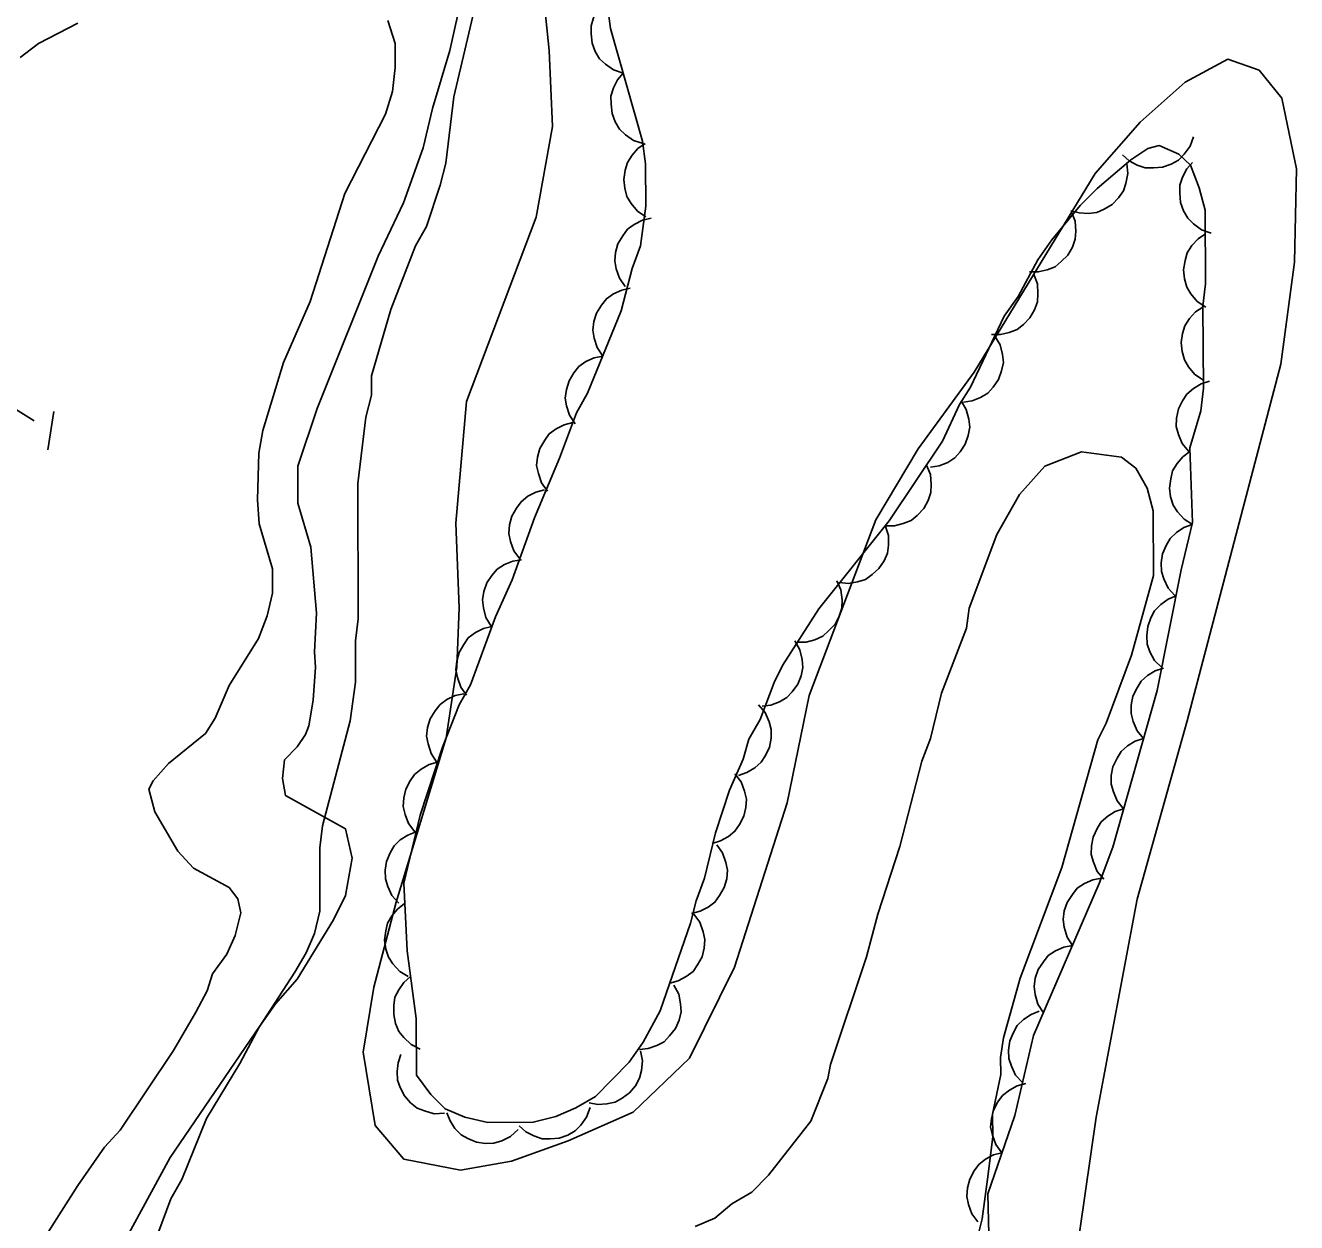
# Model space of a CAD drawing. Extents: x 282461 to 284471, y 5554090 to 5557646.
# Drawn here: x 283816.1 to 283868.2, y 5555762 to 5555811 of the extents above; entities that cross this region are included whole.
import ezdxf

# ---------------------------------------------------------------- set-up
doc = ezdxf.new("R2010")
doc.units = 0
for name, color, linetype in [('Niveau 1', 7, 'Continuous'), ('Niveau 2', 7, 'Continuous'), ('Niveau 3', 7, 'Continuous'), ('Niveau 4', 7, 'Continuous'), ('Niveau 44', 7, 'Continuous'), ('Niveau 7', 7, 'Continuous')]:
    doc.layers.add(name, color=color, linetype=linetype)

msp = doc.modelspace()

# ---------------------------------------------------------------- linework, layer by layer
at = {"layer": 'Niveau 1'}
msp.add_lwpolyline([(283837.23, 5555813.6), (283837.6, 5555810.01), (283837.74, 5555806.89), (283837.07, 5555803.17), (283834.21, 5555795.62), (283833.78, 5555790.63), (283833.92, 5555787.16), (283833.82, 5555784.73), (283833.38, 5555781.83), (283831.33, 5555775.09), (283830.42, 5555771.61), (283829.98, 5555768.94), (283830.47, 5555765.94), (283831.64, 5555764.56), (283833.97, 5555764.11), (283836.06, 5555764.47), (283838.38, 5555765.3), (283841.05, 5555766.48), (283843.36, 5555768.7), (283845.2, 5555772.42), (283847.36, 5555779.16), (283848.26, 5555783.56), (283851, 5555790.77), (283852.73, 5555793.68), (283855.03, 5555796.82), (283859.98, 5555804.97), (283861.83, 5555807.07), (283863.68, 5555808.71), (283865.42, 5555809.65), (283866.7, 5555809.2), (283867.64, 5555808.05), (283868.24, 5555805.15), (283868.15, 5555801.33), (283867.6, 5555797.15), (283863.75, 5555782.53), (283861.7, 5555775.21), (283860.02, 5555766.28), (283859.13, 5555760.02)], dxfattribs=at)
at = {"layer": 'Niveau 2'}
msp.add_lwpolyline([(283819.77, 5555760.4), (283822.07, 5555764.62), (283825.73, 5555770), (283826.39, 5555770.92), (283827.27, 5555771.93), (283828.77, 5555774.37), (283829.26, 5555775.37), (283829.53, 5555776.9), (283829.25, 5555778.1), (283826.8, 5555779.46), (283826.67, 5555780.16), (283826.76, 5555780.92), (283827.27, 5555781.46), (283827.61, 5555781.96), (283827.75, 5555782.32), (283827.93, 5555783.37), (283828.02, 5555784.72), (283827.98, 5555785.35), (283828.07, 5555786.94), (283827.84, 5555789.64), (283827.3, 5555791.45), (283827.3, 5555792.97), (283828.09, 5555795.33), (283830.59, 5555801.57), (283831.63, 5555803.76), (283832.44, 5555806.01), (283832.82, 5555807.63), (283833.53, 5555810), (283834.06, 5555812.41)], dxfattribs=at)
at = {"layer": 'Niveau 3'}
for p, q in [((283814.87, 5555795.83), (283816.5, 5555794.83)), ((283817.06, 5555793.63), (283817.3, 5555795.21))]:
    msp.add_line(p, q, dxfattribs=at)
at = {"layer": 'Niveau 4'}
for points in [[(283818.29, 5555811.13), (283816.67, 5555810.3), (283815.92, 5555809.72)], [(283824.49, 5555783.98), (283825.69, 5555785.9), (283826.04, 5555786.83), (283826.26, 5555787.76), (283826.26, 5555788.75), (283825.72, 5555790.6), (283825.65, 5555791.58), (283825.7, 5555793.5), (283825.87, 5555794.43), (283826.72, 5555797.22), (283827.81, 5555799.72), (283829.23, 5555804.14), (283830.9, 5555807.4), (283831.18, 5555808.33), (283831.29, 5555809.31), (283831.29, 5555810.3), (283830.99, 5555811.23)], [(283815.52, 5555758.75), (283816.21, 5555760.21), (283818.28, 5555763.47), (283819.38, 5555765.04), (283820.02, 5555765.74), (283822.2, 5555769.01), (283823.12, 5555770.58), (283823.58, 5555771.45), (283823.81, 5555772.15), (283824.39, 5555772.96), (283824.73, 5555773.72), (283824.96, 5555774.65), (283824.84, 5555775.23), (283824.49, 5555775.69), (283823.02, 5555776.49), (283822.38, 5555777.18), (283821.44, 5555778.8), (283821.2, 5555779.72), (283821.37, 5555780.07), (283822, 5555780.77), (283823.51, 5555782), (283823.91, 5555782.64), (283824.49, 5555783.98)]]:
    msp.add_lwpolyline(points, dxfattribs=at)
at = {"layer": 'Niveau 44'}
for points in [[(283838.69, 5555766.66), (283837.88, 5555766.31), (283836.95, 5555766.07), (283835.09, 5555766.06), (283834.15, 5555766.28), (283833.34, 5555766.62), (283832.75, 5555767.2), (283832.16, 5555768), (283832.15, 5555770.32), (283831.78, 5555773.09), (283831.64, 5555775.87), (283832.32, 5555778.66), (283833.23, 5555781.44), (283833.92, 5555783.18), (283834.38, 5555784), (283835.4, 5555786.79), (283836.09, 5555788.3), (283837, 5555790.85), (283838.03, 5555793.29), (283838.72, 5555795.15), (283839.18, 5555795.96), (283840.55, 5555799.33), (283841, 5555801.07), (283841.35, 5555802), (283841.57, 5555803.62), (283841.55, 5555805.36), (283841.43, 5555806.29), (283840.12, 5555810.91), (283839.63, 5555814.61)], [(283840.64, 5555809.08), (283840.24, 5555809.21), (283839.91, 5555809.44), (283839.67, 5555809.66), (283839.49, 5555809.97), (283839.36, 5555810.31), (283839.32, 5555810.69), (283839.32, 5555811.02), (283839.42, 5555811.35), (283839.59, 5555811.68), (283839.82, 5555811.96)], [(283841.46, 5555806.19), (283841.06, 5555806.32), (283840.73, 5555806.55), (283840.49, 5555806.78), (283840.31, 5555807.08), (283840.18, 5555807.43), (283840.14, 5555807.81), (283840.13, 5555808.13), (283840.24, 5555808.47), (283840.41, 5555808.8), (283840.64, 5555809.08)], [(283855.67, 5555759.82), (283855.58, 5555763.14), (283856.69, 5555766.35), (283857.46, 5555769.63), (283860.15, 5555775.86), (283860.71, 5555777.35), (283862.53, 5555783.77), (283863.51, 5555788.72), (283863.98, 5555790.65), (283863.86, 5555793.72), (283864.31, 5555795.23), (283864.42, 5555796.16), (283864.4, 5555799.52), (283864.51, 5555800.44), (283864.49, 5555803.46), (283864.25, 5555804.38), (283863.89, 5555805.3), (283863.42, 5555805.76), (283862.61, 5555806.11), (283862.14, 5555805.99), (283861.45, 5555805.52), (283860.06, 5555804.35), (283859.37, 5555803.65), (283858.21, 5555802.25), (283857.64, 5555801.43), (283856.83, 5555799.92), (283856.26, 5555799.11), (283854.88, 5555796.2), (283854.42, 5555795.5), (283853.73, 5555793.99), (283851.54, 5555790.73), (283848.66, 5555787.12), (283847.17, 5555784.79), (283846.82, 5555784.09), (283846.25, 5555782.58), (283845.79, 5555781.77), (283845.56, 5555780.96), (283844.99, 5555779.68), (283844.42, 5555777.94), (283843.97, 5555776.08), (283843.63, 5555775.15), (283843.4, 5555774.23), (283842.15, 5555770.63), (283841.46, 5555769.35), (283840.88, 5555768.53), (283839.5, 5555767.13), (283838.69, 5555766.66)], [(283841.57, 5555803.19), (283841.23, 5555803.42), (283840.97, 5555803.74), (283840.79, 5555804.02), (283840.7, 5555804.36), (283840.66, 5555804.72), (283840.72, 5555805.1), (283840.81, 5555805.42), (283841, 5555805.71), (283841.24, 5555805.99), (283841.54, 5555806.19)], [(283864.02, 5555806.47), (283863.88, 5555806.08), (283863.63, 5555805.75), (283863.4, 5555805.51), (283863.1, 5555805.34), (283862.75, 5555805.22), (283862.37, 5555805.19), (283862.04, 5555805.2), (283861.71, 5555805.31), (283861.38, 5555805.49), (283861.11, 5555805.73)], [(283861.28, 5555805.38), (283861.32, 5555804.96), (283861.24, 5555804.56), (283861.14, 5555804.25), (283860.94, 5555803.96), (283860.68, 5555803.7), (283860.35, 5555803.5), (283860.05, 5555803.37), (283859.7, 5555803.33), (283859.33, 5555803.35), (283858.98, 5555803.44)], [(283864.74, 5555802.52), (283864.34, 5555802.66), (283864.01, 5555802.9), (283863.78, 5555803.13), (283863.6, 5555803.43), (283863.48, 5555803.78), (283863.45, 5555804.16), (283863.45, 5555804.49), (283863.57, 5555804.82), (283863.74, 5555805.15), (283863.98, 5555805.42)], [(283840.72, 5555800.33), (283840.48, 5555800.67), (283840.35, 5555801.05), (283840.29, 5555801.38), (283840.32, 5555801.73), (283840.42, 5555802.08), (283840.62, 5555802.41), (283840.81, 5555802.68), (283841.09, 5555802.88), (283841.43, 5555803.05), (283841.78, 5555803.13)], [(283859.01, 5555803.39), (283859.16, 5555803.01), (283859.19, 5555802.6), (283859.17, 5555802.27), (283859.05, 5555801.94), (283858.86, 5555801.62), (283858.59, 5555801.35), (283858.34, 5555801.14), (283858.02, 5555801.01), (283857.65, 5555800.93), (283857.29, 5555800.93)], [(283864.52, 5555799.49), (283864.17, 5555799.72), (283863.91, 5555800.03), (283863.74, 5555800.31), (283863.64, 5555800.65), (283863.61, 5555801.02), (283863.67, 5555801.4), (283863.76, 5555801.71), (283863.95, 5555802.01), (283864.2, 5555802.28), (283864.5, 5555802.49)], [(283857.47, 5555800.83), (283857.62, 5555800.44), (283857.64, 5555800.03), (283857.62, 5555799.7), (283857.5, 5555799.37), (283857.31, 5555799.05), (283857.04, 5555798.78), (283856.79, 5555798.57), (283856.46, 5555798.44), (283856.1, 5555798.37), (283855.74, 5555798.37)], [(283839.8, 5555797.48), (283839.57, 5555797.83), (283839.45, 5555798.22), (283839.39, 5555798.54), (283839.44, 5555798.89), (283839.55, 5555799.24), (283839.75, 5555799.57), (283839.95, 5555799.83), (283840.24, 5555800.03), (283840.58, 5555800.18), (283840.93, 5555800.26)], [(283864.42, 5555796.49), (283864.07, 5555796.73), (283863.81, 5555797.04), (283863.64, 5555797.32), (283863.55, 5555797.66), (283863.51, 5555798.03), (283863.57, 5555798.41), (283863.66, 5555798.72), (283863.85, 5555799.02), (283864.1, 5555799.29), (283864.4, 5555799.49)], [(283855.87, 5555798.3), (283856.09, 5555797.94), (283856.18, 5555797.54), (283856.22, 5555797.21), (283856.15, 5555796.87), (283856.02, 5555796.52), (283855.8, 5555796.21), (283855.59, 5555795.96), (283855.29, 5555795.78), (283854.94, 5555795.64), (283854.59, 5555795.59)], [(283838.67, 5555794.7), (283838.44, 5555795.05), (283838.32, 5555795.44), (283838.26, 5555795.76), (283838.31, 5555796.11), (283838.42, 5555796.47), (283838.62, 5555796.79), (283838.82, 5555797.05), (283839.11, 5555797.25), (283839.45, 5555797.41), (283839.8, 5555797.48)], [(283863.82, 5555793.57), (283863.55, 5555793.9), (283863.4, 5555794.27), (283863.31, 5555794.59), (283863.32, 5555794.94), (283863.4, 5555795.31), (283863.57, 5555795.65), (283863.74, 5555795.92), (283864.01, 5555796.15), (283864.33, 5555796.34), (283864.67, 5555796.45)], [(283854.49, 5555795.64), (283854.7, 5555795.29), (283854.8, 5555794.89), (283854.84, 5555794.57), (283854.78, 5555794.22), (283854.66, 5555793.87), (283854.45, 5555793.55), (283854.23, 5555793.31), (283853.94, 5555793.12), (283853.59, 5555792.98), (283853.24, 5555792.92)], [(283837.53, 5555791.94), (283837.29, 5555792.28), (283837.16, 5555792.66), (283837.09, 5555792.99), (283837.13, 5555793.34), (283837.22, 5555793.69), (283837.42, 5555794.03), (283837.61, 5555794.29), (283837.89, 5555794.5), (283838.22, 5555794.66), (283838.57, 5555794.75)], [(283863.98, 5555790.57), (283863.63, 5555790.79), (283863.36, 5555791.1), (283863.18, 5555791.37), (283863.07, 5555791.71), (283863.03, 5555792.07), (283863.08, 5555792.45), (283863.15, 5555792.77), (283863.34, 5555793.07), (283863.58, 5555793.35), (283863.87, 5555793.57)], [(283853.07, 5555793.01), (283853.23, 5555792.62), (283853.26, 5555792.22), (283853.25, 5555791.89), (283853.14, 5555791.56), (283852.96, 5555791.23), (283852.69, 5555790.95), (283852.44, 5555790.74), (283852.12, 5555790.61), (283851.76, 5555790.52), (283851.4, 5555790.52)], [(283836.4, 5555789.16), (283836.15, 5555789.5), (283836.02, 5555789.88), (283835.95, 5555790.21), (283835.98, 5555790.56), (283836.07, 5555790.91), (283836.26, 5555791.25), (283836.45, 5555791.51), (283836.73, 5555791.73), (283837.06, 5555791.9), (283837.41, 5555791.99)], [(283851.38, 5555790.53), (283851.51, 5555790.13), (283851.51, 5555789.73), (283851.47, 5555789.4), (283851.33, 5555789.08), (283851.12, 5555788.77), (283850.84, 5555788.52), (283850.57, 5555788.32), (283850.24, 5555788.22), (283849.87, 5555788.16), (283849.51, 5555788.19)], [(283863.25, 5555787.66), (283862.97, 5555787.97), (283862.8, 5555788.34), (283862.7, 5555788.65), (283862.69, 5555789), (283862.75, 5555789.37), (283862.9, 5555789.72), (283863.06, 5555790), (283863.32, 5555790.24), (283863.62, 5555790.45), (283863.96, 5555790.57)], [(283835.22, 5555786.4), (283835.01, 5555786.76), (283834.91, 5555787.16), (283834.87, 5555787.48), (283834.93, 5555787.83), (283835.05, 5555788.18), (283835.26, 5555788.49), (283835.47, 5555788.74), (283835.77, 5555788.93), (283836.12, 5555789.07), (283836.47, 5555789.13)], [(283849.4, 5555788.27), (283849.56, 5555787.89), (283849.61, 5555787.48), (283849.6, 5555787.15), (283849.49, 5555786.82), (283849.32, 5555786.49), (283849.06, 5555786.21), (283848.82, 5555785.99), (283848.5, 5555785.85), (283848.14, 5555785.75), (283847.78, 5555785.75)], [(283862.72, 5555784.71), (283862.42, 5555785), (283862.23, 5555785.36), (283862.12, 5555785.67), (283862.1, 5555786.02), (283862.14, 5555786.39), (283862.27, 5555786.75), (283862.42, 5555787.04), (283862.67, 5555787.29), (283862.97, 5555787.51), (283863.3, 5555787.65)], [(283834.22, 5555783.58), (283833.98, 5555783.91), (283833.85, 5555784.3), (283833.78, 5555784.62), (283833.82, 5555784.97), (283833.91, 5555785.33), (283834.1, 5555785.66), (283834.29, 5555785.93), (283834.58, 5555786.14), (283834.91, 5555786.31), (283835.25, 5555786.39)], [(283847.68, 5555785.8), (283847.88, 5555785.44), (283847.97, 5555785.04), (283848, 5555784.71), (283847.93, 5555784.37), (283847.79, 5555784.03), (283847.56, 5555783.72), (283847.34, 5555783.48), (283847.04, 5555783.3), (283846.69, 5555783.17), (283846.34, 5555783.12)], [(283861.97, 5555781.8), (283861.7, 5555782.12), (283861.54, 5555782.5), (283861.46, 5555782.82), (283861.46, 5555783.17), (283861.53, 5555783.53), (283861.7, 5555783.88), (283861.87, 5555784.15), (283862.13, 5555784.38), (283862.45, 5555784.58), (283862.79, 5555784.69)], [(283832.99, 5555780.85), (283832.76, 5555781.19), (283832.64, 5555781.58), (283832.58, 5555781.9), (283832.62, 5555782.25), (283832.73, 5555782.61), (283832.93, 5555782.94), (283833.13, 5555783.19), (283833.41, 5555783.4), (283833.75, 5555783.56), (283834.1, 5555783.63)], [(283846.19, 5555783.18), (283846.46, 5555782.86), (283846.62, 5555782.48), (283846.71, 5555782.17), (283846.7, 5555781.81), (283846.63, 5555781.45), (283846.47, 5555781.11), (283846.3, 5555780.83), (283846.03, 5555780.6), (283845.71, 5555780.41), (283845.37, 5555780.29)], [(283861.15, 5555778.92), (283860.89, 5555779.24), (283860.73, 5555779.61), (283860.64, 5555779.93), (283860.64, 5555780.28), (283860.71, 5555780.64), (283860.88, 5555780.99), (283861.05, 5555781.27), (283861.31, 5555781.5), (283861.63, 5555781.69), (283861.97, 5555781.8)], [(283832.1, 5555777.98), (283831.84, 5555778.31), (283831.7, 5555778.69), (283831.62, 5555779.01), (283831.64, 5555779.37), (283831.73, 5555779.72), (283831.9, 5555780.06), (283832.09, 5555780.33), (283832.36, 5555780.55), (283832.69, 5555780.73), (283833.03, 5555780.83)], [(283845.21, 5555780.35), (283845.47, 5555780.02), (283845.61, 5555779.64), (283845.69, 5555779.32), (283845.67, 5555778.97), (283845.58, 5555778.61), (283845.4, 5555778.27), (283845.22, 5555778), (283844.95, 5555777.78), (283844.62, 5555777.6), (283844.28, 5555777.5)], [(283860.34, 5555776.03), (283860.07, 5555776.35), (283859.91, 5555776.73), (283859.82, 5555777.05), (283859.83, 5555777.4), (283859.9, 5555777.76), (283860.06, 5555778.11), (283860.23, 5555778.38), (283860.5, 5555778.61), (283860.81, 5555778.81), (283861.15, 5555778.92)], [(283831.44, 5555775.05), (283831.16, 5555775.36), (283830.99, 5555775.73), (283830.89, 5555776.05), (283830.88, 5555776.4), (283830.94, 5555776.76), (283831.09, 5555777.11), (283831.25, 5555777.4), (283831.5, 5555777.64), (283831.81, 5555777.84), (283832.15, 5555777.97)], [(283844.47, 5555777.44), (283844.71, 5555777.11), (283844.85, 5555776.72), (283844.91, 5555776.4), (283844.88, 5555776.05), (283844.78, 5555775.69), (283844.59, 5555775.36), (283844.4, 5555775.09), (283844.12, 5555774.88), (283843.79, 5555774.72), (283843.44, 5555774.63)], [(283859.05, 5555773.31), (283858.83, 5555773.66), (283858.72, 5555774.06), (283858.67, 5555774.38), (283858.72, 5555774.73), (283858.84, 5555775.08), (283859.05, 5555775.4), (283859.25, 5555775.66), (283859.55, 5555775.85), (283859.89, 5555776), (283860.24, 5555776.07)], [(283831.83, 5555772.04), (283831.48, 5555772.25), (283831.2, 5555772.56), (283831.02, 5555772.83), (283830.91, 5555773.16), (283830.86, 5555773.53), (283830.91, 5555773.91), (283830.98, 5555774.23), (283831.16, 5555774.53), (283831.39, 5555774.81), (283831.68, 5555775.03)], [(283843.53, 5555774.6), (283843.78, 5555774.27), (283843.92, 5555773.88), (283843.99, 5555773.56), (283843.96, 5555773.21), (283843.87, 5555772.85), (283843.69, 5555772.52), (283843.5, 5555772.25), (283843.22, 5555772.04), (283842.89, 5555771.86), (283842.55, 5555771.77)], [(283857.86, 5555770.56), (283857.64, 5555770.91), (283857.53, 5555771.3), (283857.48, 5555771.63), (283857.53, 5555771.98), (283857.65, 5555772.33), (283857.86, 5555772.65), (283858.06, 5555772.9), (283858.36, 5555773.1), (283858.7, 5555773.25), (283859.05, 5555773.31)], [(283832.32, 5555769.07), (283831.94, 5555769.26), (283831.65, 5555769.54), (283831.44, 5555769.79), (283831.31, 5555770.12), (283831.23, 5555770.48), (283831.24, 5555770.86), (283831.28, 5555771.19), (283831.44, 5555771.5), (283831.65, 5555771.8), (283831.92, 5555772.04)], [(283842.72, 5555771.69), (283842.92, 5555771.32), (283842.99, 5555770.92), (283843.01, 5555770.59), (283842.93, 5555770.25), (283842.78, 5555769.91), (283842.54, 5555769.61), (283842.32, 5555769.37), (283842.01, 5555769.21), (283841.66, 5555769.09), (283841.3, 5555769.05)], [(283857.01, 5555767.7), (283856.72, 5555768), (283856.55, 5555768.37), (283856.44, 5555768.68), (283856.43, 5555769.03), (283856.49, 5555769.4), (283856.63, 5555769.75), (283856.79, 5555770.04), (283857.05, 5555770.28), (283857.36, 5555770.49), (283857.69, 5555770.62)], [(283833.31, 5555766.44), (283832.89, 5555766.42), (283832.5, 5555766.53), (283832.19, 5555766.65), (283831.92, 5555766.87), (283831.68, 5555767.15), (283831.5, 5555767.49), (283831.39, 5555767.79), (283831.37, 5555768.15), (283831.41, 5555768.51), (283831.53, 5555768.85)], [(283841.35, 5555769), (283841.43, 5555768.59), (283841.39, 5555768.19), (283841.31, 5555767.87), (283841.14, 5555767.56), (283840.9, 5555767.28), (283840.59, 5555767.05), (283840.31, 5555766.89), (283839.97, 5555766.82), (283839.6, 5555766.8), (283839.24, 5555766.87)], [(283856.16, 5555764.82), (283855.91, 5555765.16), (283855.77, 5555765.54), (283855.7, 5555765.86), (283855.73, 5555766.21), (283855.82, 5555766.57), (283856, 5555766.91), (283856.19, 5555767.17), (283856.47, 5555767.39), (283856.79, 5555767.56), (283857.14, 5555767.66)], [(283839.28, 5555766.67), (283839.14, 5555766.28), (283838.9, 5555765.95), (283838.67, 5555765.72), (283838.37, 5555765.54), (283838.02, 5555765.42), (283837.64, 5555765.39), (283837.31, 5555765.39), (283836.98, 5555765.51), (283836.65, 5555765.68), (283836.38, 5555765.92)], [(283836.33, 5555765.77), (283836.02, 5555765.49), (283835.66, 5555765.31), (283835.34, 5555765.21), (283834.99, 5555765.2), (283834.63, 5555765.25), (283834.27, 5555765.4), (283833.99, 5555765.55), (283833.74, 5555765.81), (283833.54, 5555766.12), (283833.41, 5555766.45)], [(283855.18, 5555761.99), (283854.93, 5555762.32), (283854.79, 5555762.7), (283854.72, 5555763.03), (283854.75, 5555763.38), (283854.84, 5555763.74), (283855.02, 5555764.07), (283855.21, 5555764.34), (283855.49, 5555764.55), (283855.81, 5555764.73), (283856.16, 5555764.82)]]:
    msp.add_lwpolyline(points, dxfattribs=at)
at = {"layer": 'Niveau 7'}
for points in [[(283821.42, 5555761.12), (283822.09, 5555762.93), (283822.55, 5555763.72), (283823.56, 5555766.22), (283824.92, 5555768.48), (283825.71, 5555769.96), (283827.18, 5555772.22), (283827.64, 5555773.02), (283827.98, 5555773.81), (283828.2, 5555774.72), (283828.2, 5555777.32), (283828.31, 5555778.22), (283829.44, 5555782.53), (283829.66, 5555784.11), (283829.66, 5555785.81), (283829.77, 5555786.71), (283829.76, 5555792.26), (283830.09, 5555794.97), (283830.32, 5555795.88), (283830.32, 5555796.67), (283831.11, 5555799.39), (283832.12, 5555802), (283832.58, 5555802.79), (283833.14, 5555804.49), (283833.37, 5555805.39), (283833.7, 5555808.11), (283834.71, 5555812.41)], [(283855.12, 5555761.18), (283855.35, 5555762.11), (283855.57, 5555763.73), (283855.79, 5555765.47), (283855.78, 5555766.4), (283856.12, 5555768.03), (283856.11, 5555768.72), (283856.22, 5555769.53), (283856.91, 5555771.97), (283858.62, 5555776.51), (283860.1, 5555781.74), (283860.44, 5555782.43), (283861.47, 5555785.22), (283862.38, 5555788.48), (283862.36, 5555791.14), (283862.12, 5555792.07), (283861.65, 5555792.88), (283861.07, 5555793.34), (283859.43, 5555793.56), (283857.92, 5555792.96), (283856.88, 5555791.8), (283855.96, 5555790.17), (283854.82, 5555787.14), (283854.71, 5555786.33), (283853.68, 5555783.66), (283853.23, 5555781.8), (283852.88, 5555780.87), (283851.98, 5555777.38), (283851.07, 5555774.6), (283850.61, 5555772.85), (283849.13, 5555768.44), (283849.02, 5555767.86), (283848.33, 5555766.11), (283846.6, 5555763.9), (283845.91, 5555763.2), (283845.09, 5555762.73), (283844.4, 5555762.14), (283843.59, 5555761.79)]]:
    msp.add_lwpolyline(points, dxfattribs=at)

doc.saveas('drawing.dxf')
